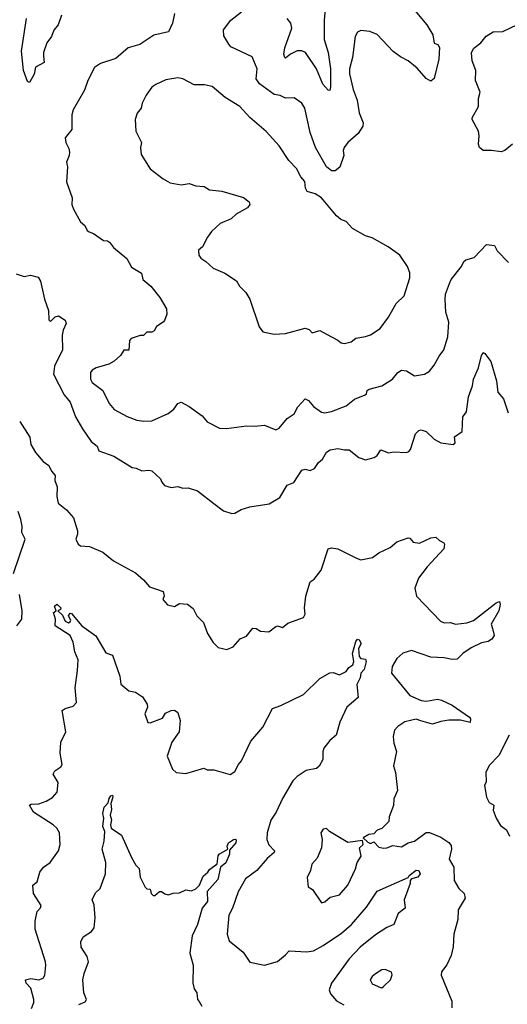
# Model space of a CAD drawing. Extents: x 1603745 to 1745082, y 385868 to 533966.
# Tile 287 of 646: x 1715917 to 1718902, y 393906 to 399937. Entities that reach past the tile are written whole.
import ezdxf

# ---------------------------------------------------------------- set-up
doc = ezdxf.new("R2010")
doc.units = 0

msp = doc.modelspace()

# ---------------------------------------------------------------- linework, layer by layer
at = {"layer": '0CON20XD'}
for points in [[(1718326, 400005), (1718408.9, 399905), (1718446, 399845), (1718453.9, 399793.9), (1718477.5, 399785), (1718486.4, 399766.4), (1718484, 399695), (1718454, 399576), (1718435, 399561.2), (1718405, 399576.2), (1718349.7, 399639.7), (1718295.3, 399685.3), (1718249.1, 399709.1), (1718203.1, 399743.1), (1718105, 399845.4), (1718060, 399865), (1718005, 399870.6), (1717985, 399860), (1717970.6, 399835), (1717954.6, 399705), (1717936.2, 399635), (1717936.8, 399605), (1717958.4, 399508.4), (1717983.1, 399445), (1717995.4, 399365.4), (1718019.5, 399305), (1718018.1, 399285), (1717989.5, 399240.5), (1717925.8, 399185), (1717904.4, 399155), (1717896.9, 399135), (1717900.4, 399105), (1717876.2, 399033.8), (1717848.4, 399011.6), (1717825, 399011.2), (1717794.8, 399034.8), (1717728.9, 399155), (1717695.5, 399245), (1717662.2, 399395), (1717645, 399426.2), (1717598.3, 399458.3), (1717545, 399456), (1717511.7, 399471.7), (1717475, 399479.4), (1717385, 399544.5), (1717364.5, 399575), (1717370.6, 399635), (1717340, 399710), (1717209.7, 399769.7), (1717197.4, 399787.4), (1717167.2, 399837.2), (1717165.5, 399875), (1717209.1, 399935), (1717275, 399984.7)], [(1717789.7, 400025), (1717781.1, 399935), (1717781.9, 399815), (1717804.6, 399735), (1717820, 399635), (1717820.4, 399525), (1717815, 399504), (1717805, 399505.7), (1717772.3, 399542.3), (1717733.2, 399635), (1717666.2, 399735), (1717645, 399746.9), (1717615, 399745.9), (1717575, 399725.9), (1717545, 399701.5), (1717539.2, 399705), (1717534.8, 399724.8), (1717540.2, 399765), (1717583.6, 399885), (1717576.5, 399915), (1717555, 399944.2)], [(1716172.7, 399965), (1716153.3, 399905), (1716126.3, 399873.7), (1716111.1, 399835), (1716083.6, 399795), (1716063.6, 399735), (1716063.1, 399713.1), (1716067.1, 399675), (1716013.7, 399646.3), (1716005.9, 399604.1), (1715976.9, 399553.1), (1715965, 399558.8), (1715940.9, 399625), (1715927.3, 399745), (1715958.2, 399945)], [(1716864.6, 399975), (1716853.1, 399915), (1716827.9, 399862.1), (1716737.6, 399842.4), (1716653.3, 399785), (1716581.2, 399765), (1716505, 399699.2), (1716412.3, 399667.7), (1716375.8, 399644.2), (1716334.2, 399565), (1716314.2, 399505), (1716244.2, 399385), (1716236.4, 399353.6), (1716236, 399265), (1716196.4, 399213.6), (1716198.8, 399185), (1716217.3, 399147.3), (1716221.2, 399125), (1716220, 399105), (1716203.8, 399065), (1716208.8, 399035), (1716204.2, 398944.2), (1716237.5, 398845), (1716237.1, 398805), (1716245.7, 398775.7), (1716288.3, 398698.3), (1716315, 398676.2), (1716330, 398645), (1716341.7, 398638.3), (1716368, 398628), (1716430, 398585), (1716455, 398582.5), (1716467.5, 398575), (1716490.5, 398540.5), (1716573.8, 398475), (1716601.1, 398421.1), (1716662, 398385), (1716670, 398345), (1716720.6, 398305), (1716775.8, 398235.8), (1716816.7, 398165), (1716817.7, 398132.3), (1716802.5, 398095), (1716795, 398083.3), (1716755, 398056.7), (1716739.5, 398030.5), (1716725, 398022.5), (1716695, 398022.5), (1716675, 398002.5), (1716655, 398002.5), (1716600, 397985), (1716588.3, 397971.7), (1716585, 397913.3), (1716555, 397912.5), (1716535, 397880), (1716495.4, 397844.6), (1716463.7, 397826.3), (1716385, 397804.4), (1716359.7, 397790.3), (1716351.4, 397775), (1716350.8, 397735), (1716360, 397715), (1716426, 397665), (1716465.7, 397585), (1716495, 397549.2), (1716575, 397505.8), (1716635, 397484.3), (1716677.8, 397477.8), (1716725, 397480), (1716825.4, 397524.6), (1716859.7, 397550.3), (1716885, 397586.7), (1716905, 397593.8), (1716955, 397568), (1717035, 397510), (1717063.9, 397473.9), (1717140, 397435), (1717182.7, 397432.7), (1717305, 397448.8), (1717355, 397446.2), (1717415, 397453.8), (1717485, 397423.8)], [(1718935, 399174), (1718886.2, 399135), (1718865, 399127.1), (1718805, 399136), (1718755, 399136), (1718732, 399155), (1718725.8, 399175), (1718730, 399225), (1718726, 399255), (1718687.5, 399325), (1718687.5, 399335), (1718725.7, 399405), (1718725.8, 399455), (1718736.1, 399493.9), (1718707.1, 399565), (1718709.4, 399625), (1718687.1, 399685), (1718682.5, 399735), (1718696.8, 399763.2), (1718740, 399795), (1718773.3, 399836.7), (1718815, 399862.5), (1718875, 399864.2), (1718965, 399907.3)], [(1717905, 397953.8), (1717945.9, 397964.1), (1717975, 397986), (1718035, 397996), (1718065, 398007.5), (1718124, 398045), (1718175.7, 398115), (1718222.1, 398197.9), (1718270, 398245), (1718305.8, 398355), (1718305.4, 398385.4), (1718290.6, 398425), (1718245, 398494.2), (1718173.3, 398545), (1718075, 398600), (1718035, 398612.5), (1717955, 398658.8), (1717915, 398700), (1717883, 398713), (1717856.7, 398735), (1717764, 398845), (1717725, 398870), (1717676.2, 398885), (1717665.8, 398905), (1717662.5, 398945), (1717638.6, 398975), (1717611.9, 399025), (1717564.4, 399075), (1717505.6, 399165), (1717425, 399252), (1717325, 399337.1), (1717265, 399404.3), (1717175, 399460), (1717095, 399528.6), (1717047.6, 399537.6), (1716985, 399538.6), (1716915, 399574.3), (1716885, 399580.6), (1716810.9, 399569.1), (1716750, 399540), (1716725.7, 399524.3), (1716691.2, 399475), (1716666.7, 399425), (1716660, 399395), (1716636.7, 399365), (1716623.9, 399326.1), (1716627.5, 399255), (1716663.3, 399185), (1716656.4, 399153.6), (1716660.9, 399110.9), (1716715, 399023.3), (1716795, 398961.2), (1716837.3, 398937.3), (1716905, 398924.4), (1716955, 398932.9), (1716995, 398920), (1717045.8, 398915.8), (1717080, 398895), (1717155, 398886), (1717287.3, 398847.3), (1717321.2, 398821.2), (1717326, 398805), (1717312, 398785), (1717242, 398745), (1717212.3, 398717.7), (1717145, 398689.2), (1717091.4, 398638.6), (1717065.8, 398605), (1717036.2, 398545), (1717012.5, 398525), (1717013.8, 398495), (1717025.9, 398475.9), (1717056.7, 398456.7), (1717102, 398415), (1717173.8, 398385), (1717245, 398336.7), (1717262.9, 398305), (1717300.8, 398265), (1717325.4, 398225.4), (1717383.3, 398055), (1717405, 398024.2), (1717475, 398010), (1717545, 398014), (1717665, 398048), (1717688.8, 398038.8), (1717708.3, 398018.3), (1717755, 398033.3), (1717795, 398010), (1717865, 397973.8), (1717885, 397956.7), (1717905, 397953.8)], [(1717485, 397423.8), (1717505.7, 397434.3), (1717555, 397494.3), (1717597.2, 397522.8), (1717620, 397565), (1717665, 397613.8), (1717685, 397603.8), (1717715, 397567.1), (1717765, 397531.9), (1717785, 397529.4), (1717825, 397536.7), (1717915, 397572.5), (1717966.7, 397613.3), (1718031.2, 397638.8), (1718040, 397645), (1718044, 397665), (1718055.5, 397674.5), (1718135, 397693.3), (1718198.8, 397735), (1718231.2, 397775), (1718255, 397790), (1718285, 397786.2), (1718335, 397756), (1718395, 397766.2), (1718425.8, 397784.2), (1718455, 397820), (1718484.3, 397875.7), (1718513.3, 397915), (1718538, 397995), (1718544.4, 398085), (1718526.4, 398145), (1718521.5, 398225), (1718524.6, 398255), (1718548.7, 398321.3), (1718559.4, 398345), (1718620.8, 398425), (1718636.2, 398455), (1718647.5, 398465), (1718699.3, 398480.7), (1718775, 398560), (1718823, 398553), (1718840.9, 398520.9), (1718909.4, 398449.4)], [(1715895, 398380), (1715945, 398364.2), (1715982.3, 398372.3), (1716030.5, 398360.5), (1716045, 398336.2), (1716068.2, 398225), (1716093.6, 398155), (1716095, 398097.5), (1716105, 398087.5), (1716135, 398116.7), (1716155, 398123.8), (1716195.7, 398095.7), (1716202.2, 398075), (1716184.1, 398035.9), (1716177.5, 398005), (1716178.6, 397915), (1716130, 397815), (1716124.6, 397765), (1716188.3, 397638.3), (1716226.9, 397595), (1716259.4, 397505), (1716301.4, 397431.4), (1716355, 397352.9), (1716392, 397325), (1716402, 397295), (1716492.7, 397262.7), (1716605, 397194.2), (1716630.5, 397190.5), (1716665, 397174), (1716708, 397178), (1716725, 397173.3), (1716780, 397125), (1716786.7, 397105), (1716804.1, 397084.1), (1716845, 397071.2), (1716885, 397076.7), (1716915, 397066.7), (1716949.3, 397069.3), (1717005, 397050), (1717105, 396973.8)], [(1717105, 396973.8), (1717165, 396927.5), (1717215, 396911.2), (1717235, 396913.8), (1717272.7, 396937.3), (1717325, 396952), (1717445, 396972), (1717509.5, 397010.5), (1717554.3, 397085.7), (1717595, 397101.2), (1717645, 397176.7), (1717665, 397183.3), (1717695, 397176), (1717721.4, 397188.6), (1717745.6, 397224.4), (1717771.4, 397245), (1717795, 397288.6), (1717816.9, 397303.1), (1717865, 397310.4), (1717905, 397301.1), (1717935, 397301.2), (1717993.3, 397255), (1718035, 397241.2), (1718087.5, 397255), (1718105, 397267.5), (1718128.3, 397301.7), (1718174.2, 397284.2), (1718205, 397290), (1718285, 397286.2), (1718298.6, 397291.4), (1718310, 397305), (1718340.3, 397399.7), (1718360.3, 397419.7), (1718375, 397424.3), (1718406, 397415), (1718455, 397368), (1718494.5, 397344.5), (1718570, 397335), (1718582.5, 397345), (1718579.3, 397380.7), (1718625.6, 397414.4), (1718629.2, 397505), (1718652.9, 397535), (1718665, 397627.5), (1718689.2, 397695), (1718694.4, 397735), (1718726.2, 397805), (1718745, 397880), (1718755, 397897.5), (1718765, 397892.5), (1718802.3, 397842.3), (1718835.5, 397725.5), (1718843.8, 397655), (1718878.8, 397615), (1718908, 397528)], [(1715916.9, 397475), (1715978.9, 397378.9), (1715985.7, 397335), (1716014, 397285), (1716061.4, 397231.4), (1716096, 397206), (1716112.3, 397172.3), (1716134.2, 397145), (1716132.5, 397115), (1716146, 397075), (1716144.1, 397015.9), (1716152.5, 396975), (1716203.6, 396933.6), (1716245.6, 396885.6), (1716270.6, 396805), (1716270.6, 396785), (1716260, 396755), (1716275, 396724), (1716290, 396715), (1716345, 396709.4), (1716425, 396674.5), (1716491.2, 396621.2), (1716625, 396547.8), (1716674.3, 396505), (1716712.1, 396462.1), (1716755, 396449.2), (1716795, 396433.3), (1716802.3, 396407.7), (1716793.3, 396385), (1716821.7, 396351.7), (1716865, 396342.5), (1716895, 396360), (1716945, 396357.5), (1716980, 396330), (1717001.2, 396285), (1717042, 396245), (1717067.3, 396177.3), (1717101.2, 396121.2), (1717131.7, 396091.7), (1717185, 396078.8), (1717223.9, 396096.1), (1717267.5, 396145), (1717305, 396160), (1717345, 396210), (1717365, 396207.5), (1717390.7, 396190.7), (1717443, 396187), (1717485, 396220), (1717495, 396223.3), (1717525, 396213.8), (1717559.3, 396240.7), (1717654.2, 396275.8), (1717663.9, 396296.1), (1717661.2, 396335), (1717669.2, 396405), (1717696.1, 396493.9), (1717719.7, 396510.3), (1717761.9, 396565), (1717805, 396696.2), (1717825, 396702), (1717865, 396696), (1717978.9, 396638.9), (1718005, 396629.2), (1718077.6, 396642.4), (1718115, 396670.6), (1718185, 396703.1), (1718225, 396739.2), (1718295, 396762.5), (1718305, 396760), (1718326.1, 396736.1), (1718365, 396731.2), (1718435, 396763.3), (1718465, 396767.5), (1718486.4, 396746.4), (1718513, 396733), (1718517.5, 396725), (1718513.8, 396695), (1718412.2, 396585), (1718358.2, 396515), (1718335.8, 396455), (1718346, 396405), (1718493.4, 396253.4), (1718515, 396242.9), (1718555, 396244.4), (1718585, 396234.4), (1718655, 396242.9), (1718695, 396256.9), (1718835, 396365.7), (1718855, 396372.5), (1718858, 396355), (1718850, 396315), (1718804.2, 396235), (1718812.5, 396207.5), (1718822.5, 396165), (1718807.4, 396142.6), (1718785, 396128.6), (1718745, 396119.2), (1718680.6, 396089.4), (1718630.8, 396055), (1718595, 396020.6), (1718565, 396017.8), (1718515, 396028.1), (1718435, 396031.1), (1718315, 396073.5), (1718263.1, 396056.9), (1718225, 396023.8), (1718197.5, 395975), (1718194.2, 395935), (1718305, 395797.1), (1718375, 395765.6), (1718407.6, 395762.4), (1718475, 395773.8), (1718499.5, 395769.5), (1718565, 395738.8), (1718670, 395665), (1718676.2, 395655), (1718675, 395632.5), (1718615, 395646.2), (1718545, 395645.8), (1718495, 395638), (1718445, 395621.2), (1718372.7, 395642.7)], [(1715878.2, 396545), (1715949.5, 396755), (1715931.1, 396795), (1715932.5, 396835), (1715924.1, 396875), (1715907.3, 396925)], [(1715898.8, 396225), (1715930, 396265), (1715933.1, 396315), (1715915.6, 396415)], [(1715989.3, 393880.7), (1716004.2, 393915.8), (1716004.3, 393935), (1715985.3, 394005), (1715957.5, 394035), (1715952.7, 394055), (1715985, 394064), (1716035, 394054.6), (1716061.2, 394065), (1716070, 394085), (1716077.1, 394145), (1716075.8, 394165), (1716012.5, 394365), (1716012.5, 394415), (1716024, 394475), (1716045, 394497.5), (1716049.3, 394510.7), (1716000.8, 394585), (1715997.5, 394635), (1716023.3, 394656.7), (1716040, 394715), (1716062.5, 394745), (1716102.9, 394775), (1716154.2, 394845.8), (1716164, 394885), (1716161.4, 394955), (1716145, 394983.8), (1716121.2, 395005), (1716001.6, 395081.6), (1715977.5, 395125), (1715988, 395132), (1716035, 395132.7), (1716079.1, 395150.9), (1716117.9, 395172.1), (1716146.7, 395205), (1716152, 395265), (1716122.5, 395315), (1716131.4, 395335), (1716169.6, 395360.4), (1716176.9, 395375), (1716164.5, 395445), (1716168.1, 395511.9), (1716199.1, 395575), (1716178, 395705), (1716195, 395718.1), (1716245, 395732.1), (1716264.6, 395755), (1716256.1, 395845), (1716270.2, 395949.8), (1716274.3, 396015), (1716254.6, 396064.6), (1716243.8, 396123.8), (1716226, 396165), (1716133.3, 396225), (1716136, 396265), (1716123.3, 396305), (1716140, 396315), (1716130, 396345), (1716145, 396356.2), (1716168.8, 396335), (1716166.4, 396323.6), (1716150, 396315), (1716179.2, 396289.2), (1716195, 396252.5), (1716215, 396243.3), (1716225, 396247.5), (1716229.3, 396259.3), (1716216.7, 396285), (1716225, 396302.5), (1716235, 396298.8), (1716298, 396225), (1716383.4, 396163.4), (1716445, 396058.8), (1716484.4, 396044.4), (1716529.2, 395915), (1716536.4, 395866.4), (1716585, 395826.7), (1716625, 395816.7), (1716668.3, 395788.3), (1716696.7, 395745), (1716698.8, 395725), (1716682.5, 395685), (1716702.3, 395632.3), (1716715, 395628.8), (1716790.7, 395659.3), (1716810.3, 395689.7), (1716843.8, 395706.2), (1716865, 395707.5), (1716885, 395692.5), (1716898.8, 395645), (1716893.3, 395575), (1716848.8, 395511.2), (1716820.8, 395425), (1716853.3, 395345), (1716875, 395326.2), (1716935, 395318.8), (1717045, 395352.5), (1717065, 395342), (1717105, 395341.2), (1717205, 395313.3), (1717235, 395332.5), (1717256.2, 395375), (1717275, 395396.7), (1717332.6, 395517.4), (1717405, 395602.5), (1717465, 395718), (1717515, 395736), (1717655, 395804), (1717755, 395901.5), (1717815, 395935.8), (1717838.3, 395938.3), (1717861.7, 395928.3), (1717875, 395923.3), (1717915, 395944.3), (1717931.7, 395968.3), (1717956.7, 395985), (1717962, 396005), (1717954, 396055), (1717975, 396128), (1717985, 396142), (1717995, 396139.2), (1718006.5, 396115), (1717990.8, 396085), (1717995.9, 396035.9), (1718005, 396023.8), (1718035, 396018.8), (1718038.6, 396005), (1718025, 395957.5), (1718005.8, 395934.2), (1718000.8, 395905), (1717980.8, 395865), (1717990, 395785), (1717920.6, 395725), (1717876.1, 395633.9), (1717854.4, 395555), (1717815, 395521.4), (1717779.4, 395475), (1717773.3, 395455), (1717772.5, 395405), (1717750.8, 395365), (1717735, 395350), (1717671.8, 395338.2), (1717615, 395300.4), (1717589.2, 395275), (1717525, 395166.9), (1717488, 395082), (1717455, 395034.3)], [(1718372.7, 395642.7), (1718345, 395652.5), (1718275, 395635.6), (1718231.7, 395608.3), (1718212, 395585), (1718203.9, 395546.1), (1718208, 395505), (1718223.8, 395455), (1718205.9, 395365.9), (1718216.9, 395325), (1718230, 395215), (1718208, 395165), (1718205.6, 395124.4), (1718178.8, 395055), (1718176.7, 395025), (1718135, 394983.3), (1718105, 394972.5), (1718085, 394950), (1718053.6, 394946.4), (1718020, 394925), (1718048.3, 394898.3), (1718065, 394890), (1718085, 394900), (1718115, 394867.5), (1718145, 394862.5), (1718165, 394863.8), (1718202, 394878), (1718255, 394870.6), (1718295, 394894), (1718335, 394904), (1718405, 394957.5), (1718425, 394958.1), (1718495, 394928.6), (1718545, 394897.5), (1718558.5, 394878.5), (1718560.4, 394855), (1718545.6, 394795.6), (1718574, 394745), (1718576.1, 394663.9), (1718606, 394615), (1718638, 394585), (1718643.8, 394555), (1718602, 394485), (1718598.6, 394425), (1718574, 394335), (1718571.7, 394258.3), (1718558, 394205), (1718532.7, 394147.3), (1718500, 394105), (1718496.7, 394085), (1718563.3, 393925), (1718563.3, 393885)], [(1718913.6, 395555), (1718851.1, 395428.9), (1718791.3, 395368.7), (1718771.5, 395325), (1718772.5, 395267.5), (1718762.5, 395245), (1718774.2, 395175), (1718791.4, 395141.4), (1718818.8, 395125), (1718815.8, 395095), (1718833.3, 395045), (1718860.8, 395000.8), (1718898, 394975), (1718915.8, 394935)], [(1716280, 393905), (1716318.3, 393921.7), (1716325.5, 393934.5), (1716309.5, 393975), (1716304.1, 394055), (1716312.5, 394095), (1716339.1, 394165), (1716329.1, 394199.1), (1716292.9, 394255), (1716291.1, 394288.9), (1716305, 394318.6), (1716357.5, 394352.5), (1716372.1, 394375), (1716378.5, 394435), (1716372, 394515), (1716360, 394545), (1716381.7, 394588.3), (1716410, 394615), (1716442.9, 394705), (1716444.4, 394775), (1716421.9, 394855), (1716434.5, 394905.5), (1716437.5, 394965), (1716425.5, 394995), (1716432.2, 395045), (1716425.6, 395075), (1716435, 395113.8), (1716459.5, 395140.5), (1716464.1, 395165.9), (1716475, 395182), (1716485, 395186.7), (1716488.1, 395175), (1716475.7, 395135), (1716478.3, 395098.3), (1716471.9, 395065), (1716478.8, 395035), (1716472.5, 395005), (1716477.5, 394985), (1716540.7, 394940.7), (1716600.6, 394805), (1716628.3, 394758.3), (1716647.7, 394737.7), (1716654.2, 394685), (1716685, 394622.5), (1716695, 394612.5), (1716715, 394610), (1716722.5, 394585), (1716735, 394572.5), (1716745, 394572.5), (1716773.3, 394596.7), (1716785, 394597.5), (1716805, 394582.5), (1716825, 394576.7), (1716857, 394587), (1716895, 394587.5), (1716935, 394606.7), (1716969.3, 394600.7), (1716995, 394613.3), (1717017.5, 394635), (1717039.5, 394690.5), (1717068, 394715), (1717078, 394732), (1717125, 394766.2), (1717131.5, 394815), (1717137.8, 394825), (1717191.2, 394855), (1717187.7, 394875), (1717195.5, 394895), (1717225, 394914.5), (1717237.5, 394917.5), (1717242.3, 394912.3), (1717239.6, 394895), (1717200.9, 394849.1), (1717200.7, 394825), (1717178.3, 394771.7), (1717147.1, 394745), (1717129.8, 394670.2), (1717063.9, 394596.1), (1717067.5, 394535), (1717034.3, 394495), (1717005, 394393.8), (1716972.3, 394325), (1716958.5, 394218.5), (1716978.5, 394145), (1716977.1, 394035), (1716985, 394000), (1717002, 393975), (1717005.9, 393935.9), (1717015, 393923.3), (1717032, 393895)], [(1717455, 395034.3), (1717432.2, 394955), (1717429.6, 394915), (1717442.3, 394882.3), (1717476.2, 394845), (1717474.2, 394835), (1717431.3, 394798.7), (1717369.2, 394725), (1717299.4, 394675), (1717254.7, 394595.3), (1717220.6, 394495), (1717198.3, 394451.7), (1717187.5, 394335), (1717200, 394295), (1717284.2, 394224.2), (1717325, 394163.8), (1717415, 394145.7), (1717495, 394168), (1717545, 394208), (1717565.9, 394234.1), (1717675, 394226.5), (1717715, 394233.5), (1717775, 394266.1), (1717887.8, 394342.2), (1717947.9, 394395), (1718039.2, 394500.8), (1718105, 394599.6), (1718295, 394682.5), (1718301.2, 394695), (1718345, 394727.3), (1718360, 394725), (1718367.8, 394705), (1718355, 394684.3), (1718316.4, 394673.6), (1718307.5, 394665), (1718306.7, 394645), (1718271.2, 394545), (1718276.2, 394495), (1718235, 394461.2), (1718207.3, 394395), (1718165, 394376.4), (1718095, 394331.3), (1718001.7, 394255), (1717935, 394184.6), (1717826.5, 394035), (1717811.9, 393995), (1717819.1, 393969.1), (1717857.3, 393927.3), (1717902.3, 393902.3)], [(1717765, 394527.5), (1717785, 394532.5), (1717818.3, 394561.7), (1717874.3, 394575.7), (1717925.5, 394634.5), (1717973.1, 394735), (1717983.3, 394775), (1718007, 394813), (1717997.5, 394865), (1718020, 394885), (1718015, 394910), (1717925, 394896.2), (1717813.9, 394963.9), (1717795, 394982.5), (1717775, 394977.5), (1717760, 394955), (1717768.8, 394915), (1717763.8, 394865), (1717738.2, 394801.8), (1717706.2, 394765), (1717698, 394725), (1717677.3, 394682.7), (1717682.5, 394625), (1717709.5, 394609.5), (1717765, 394527.5)], [(1718135, 394006.7), (1718145, 394013.8), (1718188, 394055), (1718197, 394087), (1718193, 394103), (1718155, 394118.8), (1718135, 394116.2), (1718095, 394091.4), (1718074.2, 394075), (1718062.5, 394055), (1718075, 394031.2), (1718125, 394008.8), (1718135, 394006.7)]]:
    msp.add_lwpolyline(points, dxfattribs=at)

doc.saveas('drawing.dxf')
